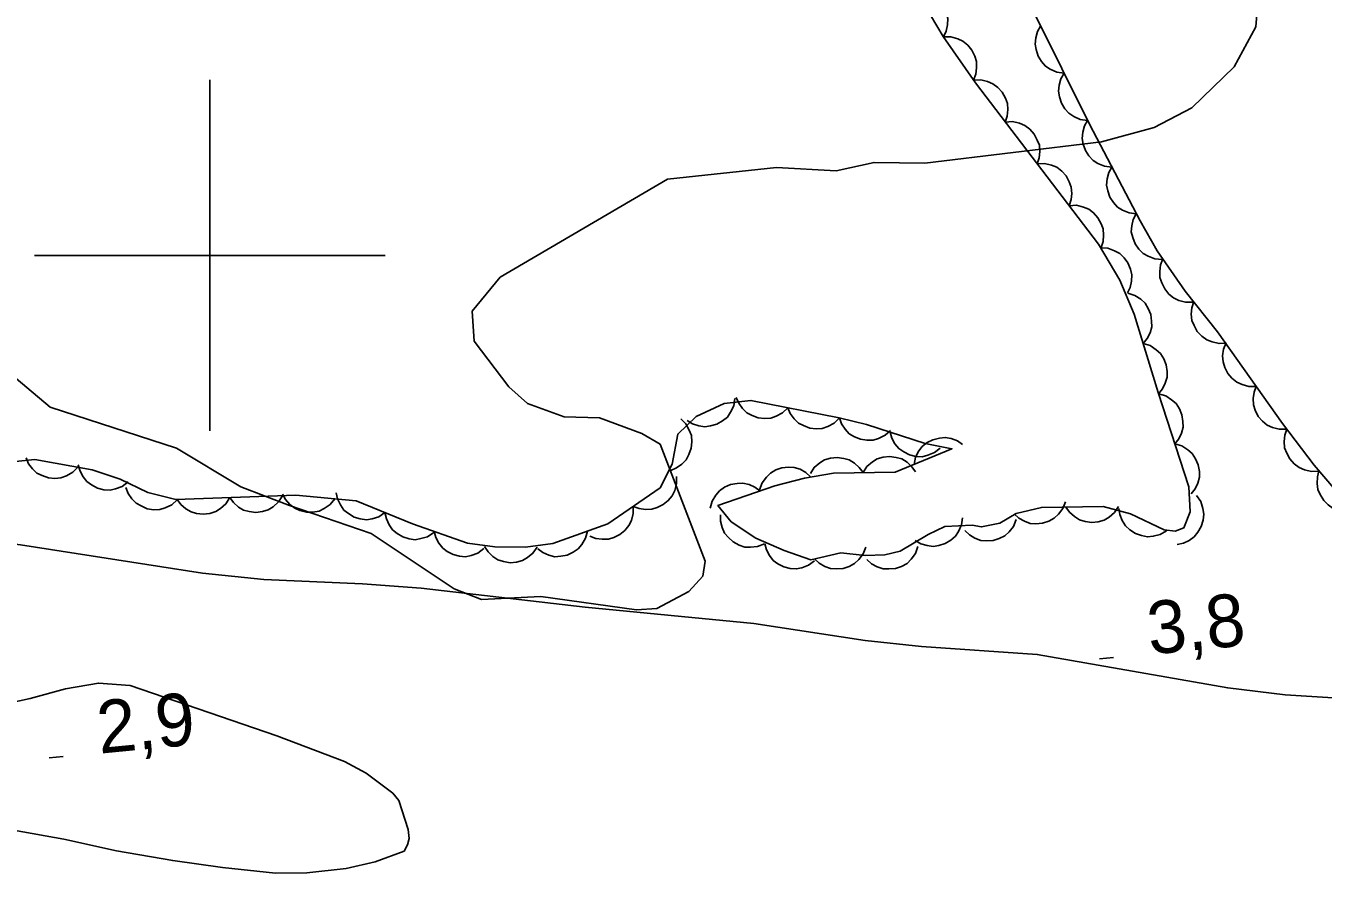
# Model space of a CAD drawing. Extents: x 336540 to 340074, y 5572036 to 5573747.
# Drawn here: x 336789.5 to 336863.5, y 5572364.8 to 5572413.1 of the extents above; entities that cross this region are included whole.
import ezdxf

# ---------------------------------------------------------------- set-up
doc = ezdxf.new("R2010")
doc.units = 0
for name, color, linetype in [('Niveau 2', 7, 'Continuous'), ('Niveau 22', 7, 'Continuous'), ('Niveau 3', 7, 'Continuous'), ('Niveau 44', 7, 'Continuous'), ('Niveau 61', 7, 'Continuous')]:
    doc.layers.add(name, color=color, linetype=linetype)

msp = doc.modelspace()

# ---------------------------------------------------------------- linework, layer by layer
at = {"layer": 'Niveau 2'}
for points in [[(336788.24, 5572393.59), (336790.9, 5572391.35), (336798.11, 5572389.01), (336801.77, 5572386.82), (336804.54, 5572385.75), (336809.2, 5572384.15), (336813.94, 5572381), (336815.5, 5572380.39), (336818.87, 5572380.57), (336824.33, 5572379.81), (336825.5, 5572379.88), (336827.31, 5572380.84), (336828.12, 5572381.73), (336828.24, 5572382.58), (336825.69, 5572389.24), (336824.63, 5572389.85), (336822.23, 5572390.75), (336820.2, 5572390.8), (336818.11, 5572391.56), (336817.06, 5572392.51), (336815.07, 5572395.11), (336814.97, 5572396.83), (336816.56, 5572398.76), (336826.1, 5572404.35), (336832.32, 5572405.01), (336835.72, 5572404.83), (336837.88, 5572405.3), (336840.77, 5572405.26), (336850.85, 5572406.48), (336853.85, 5572407.3), (336856, 5572408.42), (336858.41, 5572410.75), (336859.65, 5572413.03), (336859.96, 5572416.76)], [(336788.8, 5572367.24), (336791.67, 5572366.74), (336794.68, 5572366.07), (336797.89, 5572365.51), (336800.73, 5572365.11), (336803.74, 5572364.8), (336805.54, 5572364.81), (336807.77, 5572365.05), (336809.43, 5572365.43), (336811.08, 5572366.05), (336811.28, 5572366.4), (336811.36, 5572366.77), (336811.32, 5572367.28), (336810.78, 5572368.94), (336810.43, 5572369.35), (336808.91, 5572370.49), (336807.69, 5572371.16), (336803.82, 5572372.62), (336795.45, 5572375.49), (336793.65, 5572375.63), (336791.77, 5572375.3), (336789.75, 5572374.74), (336786.52, 5572374.05)]]:
    msp.add_lwpolyline(points, dxfattribs=at)
at = {"layer": 'Niveau 22'}
msp.add_lwpolyline([(336869.84, 5572374.42), (336861.32, 5572374.96), (336858.05, 5572375.35), (336847.19, 5572377.26), (336840.58, 5572377.71), (336837.37, 5572378.06), (336831.02, 5572379.03), (336821.41, 5572379.95), (336812.06, 5572381.03), (336808.71, 5572381.29), (336803.09, 5572381.54), (336799.58, 5572381.89), (336789.21, 5572383.51), (336779.4, 5572384.72), (336762.51, 5572386.54), (336752.9, 5572387.32), (336746.78, 5572388.11), (336743.04, 5572388.69)], dxfattribs=at)
at = {"layer": 'Niveau 3'}
for p, q in [((336850.73, 5572377.01), (336851.53, 5572377.09)), ((336790.84, 5572371.36), (336791.64, 5572371.44))]:
    msp.add_line(p, q, dxfattribs=at)
at = {"layer": 'Niveau 44'}
for points in [[(336864.75, 5572385.97), (336862.98, 5572388.05), (336861.18, 5572390.42), (336857.47, 5572395.65), (336855.63, 5572397.97), (336854.02, 5572400.27), (336853.05, 5572401.97), (336850.16, 5572407.48), (336847.01, 5572413.82), (336839.75, 5572426.6), (336836.72, 5572432.11), (336831.62, 5572441.82), (336830.28, 5572444.18), (336824.19, 5572453.59), (336820.17, 5572460.48)], [(336840.3, 5572415.03), (336840.71, 5572415.01), (336841.1, 5572414.87), (336841.39, 5572414.72), (336841.64, 5572414.47), (336841.86, 5572414.17), (336842, 5572413.82), (336842.08, 5572413.5), (336842.07, 5572413.15), (336841.99, 5572412.79), (336841.84, 5572412.46)], [(336840.73, 5572414.31), (336841.83, 5572412.48), (336843.66, 5572409.83), (336850.68, 5572400.64), (336851.9, 5572398.59), (336852.72, 5572396.65), (336854.08, 5572392.19), (336855.84, 5572386.81), (336855.9, 5572385.38), (336855.54, 5572384.47), (336855.06, 5572384.28), (336854.43, 5572384.37), (336852.51, 5572385.27), (336850.94, 5572385.69), (336847.42, 5572385.64), (336845.99, 5572385.3), (336845.05, 5572384.75), (336844.01, 5572384.53), (336843.48, 5572384.62), (336841.91, 5572384.56), (336840.96, 5572384.1), (336839.36, 5572383.15), (336838.49, 5572382.93), (336837.38, 5572382.89), (336835.98, 5572383.05)], [(336841.84, 5572412.46), (336842.26, 5572412.46), (336842.65, 5572412.35), (336842.95, 5572412.22), (336843.22, 5572411.99), (336843.46, 5572411.7), (336843.62, 5572411.35), (336843.72, 5572411.05), (336843.73, 5572410.69), (336843.68, 5572410.33), (336843.55, 5572409.99)], [(336848.72, 5572410.38), (336848.3, 5572410.44), (336847.93, 5572410.61), (336847.65, 5572410.78), (336847.42, 5572411.05), (336847.23, 5572411.36), (336847.12, 5572411.73), (336847.06, 5572412.05), (336847.1, 5572412.4), (336847.21, 5572412.76), (336847.38, 5572413.07)], [(336850.05, 5572407.7), (336849.64, 5572407.75), (336849.27, 5572407.92), (336848.99, 5572408.1), (336848.76, 5572408.36), (336848.56, 5572408.68), (336848.45, 5572409.04), (336848.39, 5572409.36), (336848.44, 5572409.71), (336848.54, 5572410.07), (336848.72, 5572410.38)], [(336843.54, 5572409.99), (336843.96, 5572410.01), (336844.35, 5572409.91), (336844.66, 5572409.79), (336844.94, 5572409.58), (336845.19, 5572409.31), (336845.37, 5572408.97), (336845.49, 5572408.66), (336845.51, 5572408.31), (336845.48, 5572407.94), (336845.36, 5572407.6)], [(336845.36, 5572407.6), (336845.78, 5572407.63), (336846.17, 5572407.53), (336846.48, 5572407.41), (336846.76, 5572407.19), (336847.01, 5572406.92), (336847.19, 5572406.58), (336847.31, 5572406.28), (336847.33, 5572405.93), (336847.3, 5572405.56), (336847.18, 5572405.22)], [(336851.44, 5572405.04), (336851.03, 5572405.08), (336850.65, 5572405.24), (336850.37, 5572405.41), (336850.13, 5572405.67), (336849.93, 5572405.98), (336849.81, 5572406.35), (336849.75, 5572406.67), (336849.78, 5572407.02), (336849.88, 5572407.38), (336850.05, 5572407.69)], [(336847.18, 5572405.22), (336847.6, 5572405.24), (336848, 5572405.15), (336848.3, 5572405.03), (336848.58, 5572404.81), (336848.83, 5572404.54), (336849.01, 5572404.2), (336849.13, 5572403.9), (336849.15, 5572403.54), (336849.12, 5572403.18), (336849, 5572402.83)], [(336852.83, 5572402.38), (336852.42, 5572402.43), (336852.05, 5572402.59), (336851.76, 5572402.76), (336851.53, 5572403.02), (336851.33, 5572403.33), (336851.21, 5572403.69), (336851.14, 5572404.01), (336851.17, 5572404.36), (336851.27, 5572404.72), (336851.44, 5572405.04)], [(336849, 5572402.83), (336849.42, 5572402.86), (336849.82, 5572402.76), (336850.12, 5572402.64), (336850.4, 5572402.43), (336850.65, 5572402.15), (336850.83, 5572401.81), (336850.95, 5572401.51), (336850.97, 5572401.16), (336850.94, 5572400.79), (336850.83, 5572400.45)], [(336854.31, 5572399.77), (336853.89, 5572399.8), (336853.51, 5572399.95), (336853.22, 5572400.11), (336852.98, 5572400.36), (336852.77, 5572400.66), (336852.63, 5572401.02), (336852.55, 5572401.34), (336852.58, 5572401.69), (336852.66, 5572402.05), (336852.82, 5572402.37)], [(336850.8, 5572400.43), (336851.22, 5572400.41), (336851.6, 5572400.27), (336851.89, 5572400.11), (336852.14, 5572399.87), (336852.36, 5572399.57), (336852.5, 5572399.21), (336852.58, 5572398.9), (336852.57, 5572398.54), (336852.49, 5572398.18), (336852.34, 5572397.86)], [(336856.07, 5572397.34), (336855.65, 5572397.33), (336855.26, 5572397.44), (336854.96, 5572397.58), (336854.69, 5572397.8), (336854.46, 5572398.09), (336854.29, 5572398.43), (336854.18, 5572398.74), (336854.17, 5572399.09), (336854.22, 5572399.46), (336854.35, 5572399.8)], [(336852.35, 5572397.85), (336852.75, 5572397.72), (336853.09, 5572397.5), (336853.34, 5572397.28), (336853.52, 5572396.98), (336853.66, 5572396.64), (336853.71, 5572396.26), (336853.72, 5572395.93), (336853.62, 5572395.59), (336853.46, 5572395.26), (336853.23, 5572394.98)], [(336857.97, 5572395.01), (336857.56, 5572394.98), (336857.16, 5572395.07), (336856.85, 5572395.19), (336856.57, 5572395.4), (336856.31, 5572395.66), (336856.13, 5572396), (336856, 5572396.3), (336855.97, 5572396.65), (336856, 5572397.02), (336856.11, 5572397.37)], [(336853.23, 5572394.98), (336853.63, 5572394.86), (336853.97, 5572394.63), (336854.21, 5572394.41), (336854.4, 5572394.11), (336854.54, 5572393.77), (336854.59, 5572393.39), (336854.59, 5572393.06), (336854.49, 5572392.72), (336854.33, 5572392.39), (336854.1, 5572392.11)], [(336859.67, 5572392.54), (336859.26, 5572392.53), (336858.87, 5572392.64), (336858.56, 5572392.77), (336858.29, 5572393), (336858.05, 5572393.28), (336857.89, 5572393.62), (336857.78, 5572393.93), (336857.76, 5572394.28), (336857.81, 5572394.65), (336857.94, 5572394.99)], [(336861.41, 5572390.1), (336860.99, 5572390.09), (336860.6, 5572390.2), (336860.3, 5572390.33), (336860.03, 5572390.55), (336859.79, 5572390.83), (336859.62, 5572391.18), (336859.51, 5572391.49), (336859.5, 5572391.84), (336859.55, 5572392.2), (336859.67, 5572392.54)], [(336835.98, 5572383.05), (336834.27, 5572382.66), (336832.75, 5572383.19), (336831.14, 5572383.89), (336829.73, 5572384.82), (336828.98, 5572385.74), (336832.22, 5572386.87), (336833.91, 5572387.3), (336835.57, 5572387.59), (336839.09, 5572387.65), (336842.32, 5572388.98), (336840.79, 5572389.29), (336837.45, 5572390.36), (336835.89, 5572390.74), (336830.86, 5572391.74), (336829.33, 5572391.56), (336827.74, 5572390.83), (336826.69, 5572389.82), (336826.36, 5572388.11), (336825.68, 5572386.76), (336822.69, 5572384.7), (336819.56, 5572383.58), (336818, 5572383.38), (336816.25, 5572383.4), (336814.7, 5572383.61), (336811.56, 5572384.7), (336808.35, 5572386.01), (336804.91, 5572386.33), (336798.07, 5572386.09), (336796.46, 5572386.48), (336794.89, 5572387.25), (336793.29, 5572387.79), (336790.02, 5572388.37), (336786.53, 5572388)], [(336829.95, 5572391.84), (336829.88, 5572391.43), (336829.7, 5572391.07), (336829.52, 5572390.79), (336829.24, 5572390.57), (336828.92, 5572390.39), (336828.55, 5572390.29), (336828.23, 5572390.24), (336827.88, 5572390.29), (336827.53, 5572390.41), (336827.22, 5572390.59)], [(336832.96, 5572391.32), (336832.66, 5572391.03), (336832.3, 5572390.84), (336831.99, 5572390.73), (336831.64, 5572390.7), (336831.27, 5572390.74), (336830.92, 5572390.88), (336830.62, 5572391.03), (336830.37, 5572391.28), (336830.16, 5572391.58), (336830.02, 5572391.91)], [(336854.11, 5572392.11), (336854.51, 5572391.99), (336854.85, 5572391.77), (336855.1, 5572391.56), (336855.29, 5572391.26), (336855.44, 5572390.92), (336855.49, 5572390.54), (336855.51, 5572390.22), (336855.41, 5572389.88), (336855.26, 5572389.54), (336855.04, 5572389.26)], [(336835.9, 5572390.74), (336835.6, 5572390.44), (336835.24, 5572390.25), (336834.93, 5572390.14), (336834.58, 5572390.12), (336834.22, 5572390.16), (336833.86, 5572390.3), (336833.57, 5572390.44), (336833.32, 5572390.69), (336833.1, 5572390.99), (336832.96, 5572391.32)], [(336826.86, 5572390.69), (336827.15, 5572390.4), (336827.34, 5572390.04), (336827.46, 5572389.73), (336827.48, 5572389.38), (336827.45, 5572389.01), (336827.31, 5572388.65), (336827.17, 5572388.36), (336826.92, 5572388.11), (336826.62, 5572387.89), (336826.29, 5572387.75)], [(336838.82, 5572390.03), (336838.51, 5572389.75), (336838.14, 5572389.57), (336837.82, 5572389.47), (336837.47, 5572389.47), (336837.11, 5572389.52), (336836.76, 5572389.67), (336836.47, 5572389.83), (336836.23, 5572390.09), (336836.03, 5572390.4), (336835.9, 5572390.74)], [(336841.65, 5572389.02), (336841.32, 5572388.76), (336840.94, 5572388.61), (336840.62, 5572388.53), (336840.27, 5572388.55), (336839.91, 5572388.63), (336839.57, 5572388.81), (336839.29, 5572388.99), (336839.07, 5572389.26), (336838.89, 5572389.59), (336838.79, 5572389.93)], [(336840.16, 5572388.09), (336840.24, 5572388.5), (336840.44, 5572388.86), (336840.63, 5572389.12), (336840.91, 5572389.34), (336841.24, 5572389.5), (336841.62, 5572389.59), (336841.94, 5572389.63), (336842.28, 5572389.56), (336842.63, 5572389.43), (336842.93, 5572389.23)], [(336863.24, 5572387.71), (336862.82, 5572387.69), (336862.42, 5572387.79), (336862.12, 5572387.91), (336861.84, 5572388.12), (336861.59, 5572388.4), (336861.41, 5572388.74), (336861.29, 5572389.04), (336861.27, 5572389.39), (336861.31, 5572389.76), (336861.42, 5572390.1)], [(336855.04, 5572389.26), (336855.44, 5572389.14), (336855.78, 5572388.92), (336856.03, 5572388.71), (336856.22, 5572388.41), (336856.37, 5572388.07), (336856.43, 5572387.69), (336856.44, 5572387.37), (336856.35, 5572387.03), (336856.19, 5572386.69), (336855.97, 5572386.41)], [(336792.47, 5572387.94), (336792.18, 5572387.64), (336791.82, 5572387.44), (336791.51, 5572387.32), (336791.16, 5572387.29), (336790.8, 5572387.32), (336790.44, 5572387.45), (336790.14, 5572387.59), (336789.89, 5572387.84), (336789.66, 5572388.13), (336789.52, 5572388.46)], [(336795.34, 5572387.1), (336795.01, 5572386.84), (336794.63, 5572386.7), (336794.31, 5572386.63), (336793.96, 5572386.65), (336793.6, 5572386.74), (336793.26, 5572386.92), (336792.99, 5572387.11), (336792.77, 5572387.38), (336792.6, 5572387.71), (336792.5, 5572388.06)], [(336831.35, 5572386.65), (336831.49, 5572387.04), (336831.74, 5572387.37), (336831.97, 5572387.6), (336832.28, 5572387.78), (336832.62, 5572387.9), (336833.01, 5572387.93), (336833.33, 5572387.92), (336833.67, 5572387.81), (336833.99, 5572387.63), (336834.26, 5572387.39)], [(336834.25, 5572387.57), (336834.47, 5572387.92), (336834.79, 5572388.18), (336835.06, 5572388.36), (336835.4, 5572388.45), (336835.77, 5572388.49), (336836.15, 5572388.43), (336836.47, 5572388.35), (336836.76, 5572388.16), (336837.04, 5572387.91), (336837.25, 5572387.62)], [(336837.25, 5572387.62), (336837.47, 5572387.97), (336837.79, 5572388.23), (336838.06, 5572388.41), (336838.4, 5572388.5), (336838.77, 5572388.54), (336839.15, 5572388.48), (336839.46, 5572388.4), (336839.76, 5572388.21), (336840.04, 5572387.96), (336840.25, 5572387.67)], [(336826.62, 5572387.41), (336826.62, 5572386.99), (336826.51, 5572386.6), (336826.37, 5572386.3), (336826.14, 5572386.03), (336825.86, 5572385.8), (336825.51, 5572385.63), (336825.2, 5572385.53), (336824.85, 5572385.52), (336824.48, 5572385.57), (336824.15, 5572385.7)], [(336865.2, 5572385.44), (336864.78, 5572385.4), (336864.38, 5572385.47), (336864.07, 5572385.58), (336863.78, 5572385.78), (336863.52, 5572386.04), (336863.32, 5572386.37), (336863.18, 5572386.66), (336863.14, 5572387.01), (336863.16, 5572387.38), (336863.25, 5572387.73)], [(336798.14, 5572386.07), (336797.83, 5572385.79), (336797.46, 5572385.62), (336797.15, 5572385.52), (336796.8, 5572385.51), (336796.43, 5572385.56), (336796.08, 5572385.72), (336795.8, 5572385.88), (336795.56, 5572386.13), (336795.35, 5572386.44), (336795.22, 5572386.78)], [(336809.99, 5572385.34), (336809.64, 5572385.11), (336809.26, 5572384.99), (336808.93, 5572384.94), (336808.58, 5572384.98), (336808.23, 5572385.09), (336807.9, 5572385.29), (336807.64, 5572385.49), (336807.45, 5572385.79), (336807.29, 5572386.12), (336807.21, 5572386.47)], [(336828.54, 5572385.59), (336828.65, 5572385.99), (336828.86, 5572386.34), (336829.07, 5572386.59), (336829.36, 5572386.79), (336829.7, 5572386.94), (336830.08, 5572387), (336830.4, 5572387.02), (336830.75, 5572386.94), (336831.09, 5572386.79), (336831.37, 5572386.58)], [(336801.14, 5572386.2), (336800.92, 5572385.84), (336800.61, 5572385.58), (336800.34, 5572385.4), (336800, 5572385.29), (336799.63, 5572385.25), (336799.25, 5572385.3), (336798.94, 5572385.38), (336798.64, 5572385.56), (336798.35, 5572385.8), (336798.14, 5572386.09)], [(336804.14, 5572386.3), (336803.92, 5572385.95), (336803.61, 5572385.68), (336803.33, 5572385.5), (336803, 5572385.4), (336802.63, 5572385.35), (336802.25, 5572385.4), (336801.93, 5572385.48), (336801.63, 5572385.66), (336801.35, 5572385.91), (336801.14, 5572386.2)], [(336807.13, 5572386.12), (336806.86, 5572385.8), (336806.53, 5572385.58), (336806.23, 5572385.43), (336805.88, 5572385.37), (336805.51, 5572385.37), (336805.14, 5572385.47), (336804.84, 5572385.59), (336804.56, 5572385.81), (336804.31, 5572386.09), (336804.14, 5572386.4)], [(336848.79, 5572385.96), (336848.64, 5572385.57), (336848.39, 5572385.25), (336848.16, 5572385.02), (336847.85, 5572384.85), (336847.49, 5572384.74), (336847.11, 5572384.71), (336846.79, 5572384.72), (336846.46, 5572384.85), (336846.13, 5572385.03), (336845.87, 5572385.27)], [(336856.27, 5572386.32), (336856.51, 5572385.97), (336856.63, 5572385.58), (336856.68, 5572385.26), (336856.64, 5572384.91), (336856.54, 5572384.55), (336856.34, 5572384.23), (336856.14, 5572383.97), (336855.85, 5572383.76), (336855.52, 5572383.6), (336855.17, 5572383.53)], [(336812.77, 5572384.21), (336812.42, 5572383.97), (336812.03, 5572383.86), (336811.71, 5572383.8), (336811.36, 5572383.85), (336811, 5572383.96), (336810.68, 5572384.16), (336810.42, 5572384.36), (336810.22, 5572384.65), (336810.07, 5572384.99), (336809.99, 5572385.34)], [(336824.15, 5572385.7), (336824.15, 5572385.29), (336824.04, 5572384.9), (336823.9, 5572384.6), (336823.67, 5572384.33), (336823.39, 5572384.09), (336823.04, 5572383.93), (336822.73, 5572383.83), (336822.38, 5572383.82), (336822.01, 5572383.87), (336821.68, 5572384)], [(336831.63, 5572383.57), (336831.24, 5572383.41), (336830.84, 5572383.37), (336830.51, 5572383.38), (336830.18, 5572383.49), (336829.85, 5572383.67), (336829.57, 5572383.93), (336829.36, 5572384.17), (336829.22, 5572384.5), (336829.13, 5572384.86), (336829.13, 5572385.22)], [(336842.93, 5572385.05), (336842.87, 5572384.64), (336842.7, 5572384.27), (336842.52, 5572384), (336842.25, 5572383.77), (336841.94, 5572383.58), (336841.57, 5572383.47), (336841.25, 5572383.41), (336840.9, 5572383.46), (336840.54, 5572383.57), (336840.23, 5572383.75)], [(336851.82, 5572385.7), (336851.59, 5572385.35), (336851.28, 5572385.09), (336851, 5572384.92), (336850.66, 5572384.82), (336850.3, 5572384.78), (336849.92, 5572384.84), (336849.6, 5572384.93), (336849.31, 5572385.12), (336849.03, 5572385.36), (336848.82, 5572385.66)], [(336854.55, 5572384.31), (336854.2, 5572384.1), (336853.8, 5572384), (336853.47, 5572383.96), (336853.13, 5572384.03), (336852.78, 5572384.15), (336852.47, 5572384.37), (336852.22, 5572384.59), (336852.03, 5572384.89), (336851.89, 5572385.23), (336851.84, 5572385.58)], [(336815.63, 5572383.29), (336815.29, 5572383.04), (336814.91, 5572382.9), (336814.59, 5572382.83), (336814.24, 5572382.86), (336813.88, 5572382.95), (336813.54, 5572383.13), (336813.28, 5572383.32), (336813.06, 5572383.6), (336812.89, 5572383.92), (336812.79, 5572384.27)], [(336821.53, 5572384.29), (336821.43, 5572383.88), (336821.22, 5572383.53), (336821.01, 5572383.28), (336820.72, 5572383.08), (336820.38, 5572382.92), (336820.01, 5572382.86), (336819.68, 5572382.83), (336819.34, 5572382.92), (336819, 5572383.06), (336818.71, 5572383.28)], [(336845.99, 5572384.95), (336845.83, 5572384.56), (336845.58, 5572384.25), (336845.34, 5572384.02), (336845.02, 5572383.86), (336844.67, 5572383.75), (336844.29, 5572383.74), (336843.96, 5572383.76), (336843.63, 5572383.89), (336843.32, 5572384.08), (336843.06, 5572384.33)], [(336834.48, 5572382.59), (336834.14, 5572382.34), (336833.76, 5572382.2), (336833.44, 5572382.13), (336833.09, 5572382.16), (336832.73, 5572382.25), (336832.39, 5572382.43), (336832.13, 5572382.62), (336831.91, 5572382.9), (336831.74, 5572383.23), (336831.65, 5572383.57)], [(336818.67, 5572383.37), (336818.43, 5572383.03), (336818.11, 5572382.78), (336817.83, 5572382.61), (336817.49, 5572382.52), (336817.12, 5572382.49), (336816.74, 5572382.56), (336816.43, 5572382.65), (336816.14, 5572382.85), (336815.87, 5572383.11), (336815.67, 5572383.41)], [(336837.41, 5572383.38), (336837.26, 5572382.99), (336837.01, 5572382.67), (336836.77, 5572382.44), (336836.46, 5572382.27), (336836.11, 5572382.16), (336835.73, 5572382.14), (336835.4, 5572382.15), (336835.07, 5572382.28), (336834.75, 5572382.46), (336834.49, 5572382.71)], [(336840.38, 5572383.41), (336840.24, 5572383.01), (336839.99, 5572382.69), (336839.76, 5572382.45), (336839.45, 5572382.28), (336839.11, 5572382.16), (336838.72, 5572382.13), (336838.4, 5572382.14), (336838.06, 5572382.26), (336837.74, 5572382.43), (336837.47, 5572382.67)]]:
    msp.add_lwpolyline(points, dxfattribs=at)
at = {"layer": 'Niveau 61'}
for points in [[(336800, 5572390), (336800, 5572410)], [(336790, 5572400), (336810, 5572400)]]:
    msp.add_lwpolyline(points, dxfattribs=at)

# ---------------------------------------------------------------- texts
at = {"layer": 'Niveau 3'}
for s, p in [('3,8    ', (336853.6, 5572377.25)), ('2,9    ', (336793.71, 5572371.6))]:
    msp.add_text(s, height=3, rotation=5.5424, dxfattribs=at).set_placement(p)

doc.saveas('drawing.dxf')
